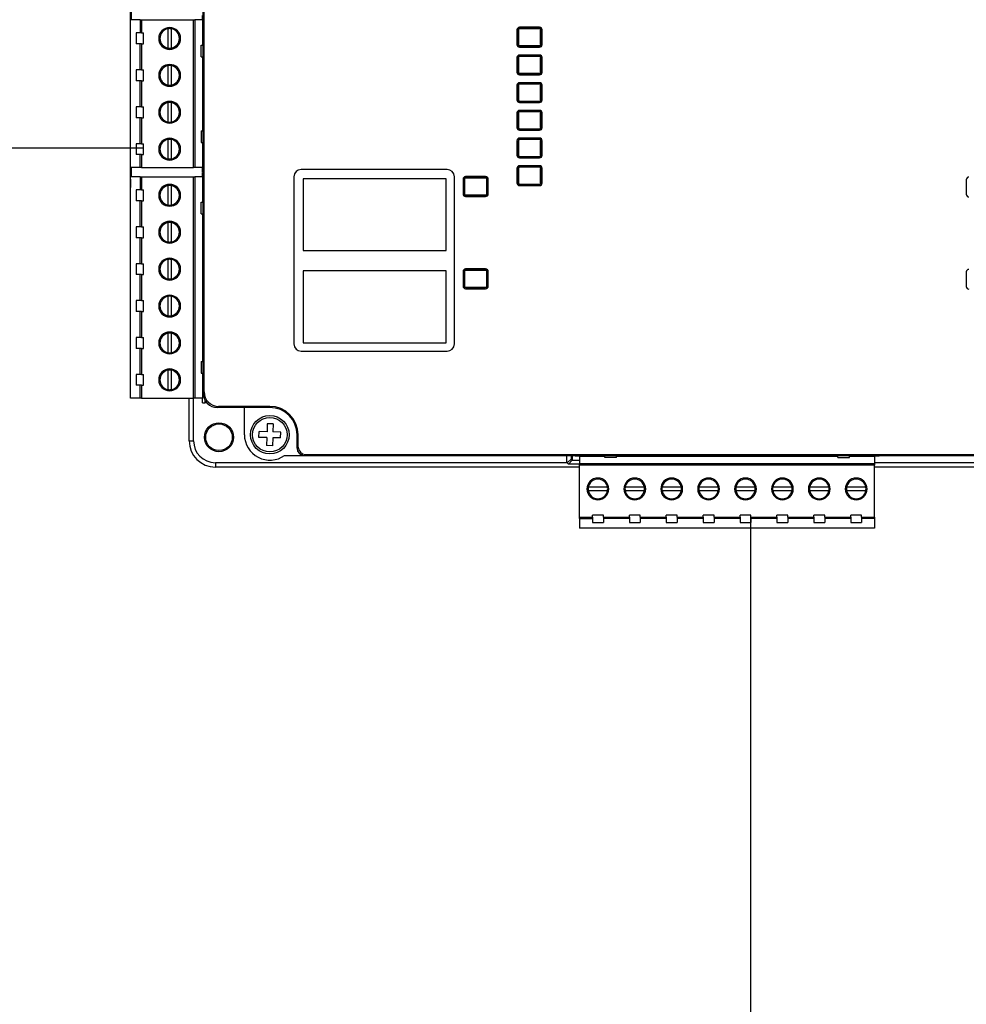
# Model space of a CAD drawing. Header units: millimetres. Extents: x -7023 to 53801, y 9849 to 33561.
# Tile 483 of 537: x 29309 to 29437, y 27561 to 27695. Entities that reach past the tile are written whole.
import ezdxf

# ---------------------------------------------------------------- set-up
doc = ezdxf.new("R2010")
doc.units = ezdxf.units.MM
doc.layers.add('IE_SKD', color=6, linetype='Continuous')

# ---------------------------------------------------------------- blocks, each defined once
blk = doc.blocks.new('Modul kontroli HID X100')
at = {"layer": 'IE_SKD', "linetype": 'Continuous', "lineweight": 25}
for p, q in [((-24132.87, -33306.11), (-24132.87, -33203.3)), ((-24132.71, -33305.96), (-24132.71, -33203.45)), ((-24142.87, -33276.7), (-24142.87, -33232.7)), ((-24142.74, -33253.5), (-24142.74, -33254.77)), ((-24132.96, -33254.77), (-24132.96, -33254.17)), ((-24142.86, -33275.09), (-24142.86, -33254.77)), ((-24141.52, -33254.77), (-24142.86, -33254.77)), ((-24141.52, -33254.77), (-24141.52, -33256.56)), ((-24141.52, -33254.77), (-24141.33, -33254.77)), ((-24141.33, -33254.77), (-24141.33, -33256.56)), ((-24141.33, -33254.77), (-24134.19, -33254.77)), ((-24134.19, -33275.09), (-24134.19, -33254.77)), ((-24134.19, -33254.77), (-24133.99, -33254.77)), ((-24133.99, -33254.77), (-24133.99, -33275.09)), ((-24132.96, -33254.77), (-24133.99, -33254.77)), ((-24132.96, -33254.77), (-24132.96, -33258.25)), ((-24089.3, -33255.78), (-24089.3, -33255.94)), ((-24086.54, -33255.78), (-24089.3, -33255.78)), ((-24089.27, -33255.9), (-24089.3, -33255.94)), ((-24089.3, -33255.94), (-24089.3, -33255.98)), ((-24089.27, -33255.9), (-24089.27, -33255.78)), ((-24086.58, -33255.9), (-24089.27, -33255.9)), ((-24086.58, -33255.78), (-24086.58, -33255.9)), ((-24086.58, -33255.9), (-24086.54, -33255.94)), ((-24086.54, -33255.94), (-24086.54, -33255.78)), ((-24086.54, -33255.98), (-24086.54, -33255.94)), ((-24142.06, -33256.56), (-24142.06, -33258.06)), ((-24141.52, -33256.56), (-24142.06, -33256.56)), ((-24141.33, -33256.56), (-24141.52, -33256.56)), ((-24141.33, -33256.56), (-24141.06, -33256.56)), ((-24141.06, -33258.06), (-24141.06, -33256.56)), ((-24137.69, -33255.98), (-24137.69, -33258.64)), ((-24137.23, -33258.64), (-24137.23, -33255.98)), ((-24132.96, -33256.43), (-24132.87, -33256.43)), ((-24089.66, -33256.14), (-24089.66, -33258.15)), ((-24089.46, -33256.14), (-24089.5, -33256.14)), ((-24089.5, -33256.14), (-24089.5, -33258.15)), ((-24089.46, -33256.14), (-24089.46, -33258.15)), ((-24086.54, -33255.98), (-24089.3, -33255.98)), ((-24086.34, -33256.14), (-24086.39, -33256.14)), ((-24086.39, -33258.15), (-24086.39, -33256.14)), ((-24086.34, -33258.15), (-24086.34, -33256.14)), ((-24086.18, -33258.15), (-24086.18, -33256.14)), ((-24141.52, -33258.06), (-24142.06, -33258.06)), ((-24141.52, -33261.64), (-24141.52, -33258.06)), ((-24141.33, -33258.06), (-24141.52, -33258.06)), ((-24141.33, -33258.06), (-24141.33, -33261.64)), ((-24141.33, -33258.06), (-24141.06, -33258.06)), ((-24133.14, -33259.85), (-24133.14, -33258.25)), ((-24133.14, -33258.25), (-24132.87, -33258.25)), ((-24132.96, -33258.18), (-24132.87, -33258.18)), ((-24089.5, -33258.15), (-24089.46, -33258.15)), ((-24089.3, -33258.3), (-24086.54, -33258.3)), ((-24089.3, -33258.3), (-24089.3, -33258.35)), ((-24089.27, -33258.38), (-24089.3, -33258.35)), ((-24089.3, -33258.35), (-24089.3, -33258.5)), ((-24089.3, -33258.5), (-24086.54, -33258.5)), ((-24089.27, -33258.38), (-24086.58, -33258.38)), ((-24089.27, -33258.5), (-24089.27, -33258.38)), ((-24086.58, -33258.38), (-24086.54, -33258.35)), ((-24086.58, -33258.38), (-24086.58, -33258.5)), ((-24086.54, -33258.35), (-24086.54, -33258.3)), ((-24086.54, -33258.5), (-24086.54, -33258.35)), ((-24086.39, -33258.15), (-24086.34, -33258.15)), ((-24133.14, -33259.85), (-24132.87, -33259.85)), ((-24132.96, -33259.85), (-24132.96, -33270.01)), ((-24089.66, -33259.95), (-24089.66, -33261.96)), ((-24089.5, -33259.95), (-24089.5, -33261.96)), ((-24089.46, -33259.95), (-24089.5, -33259.95)), ((-24089.46, -33259.95), (-24089.46, -33261.96)), ((-24089.3, -33259.59), (-24089.3, -33259.75)), ((-24086.54, -33259.59), (-24089.3, -33259.59)), ((-24089.27, -33259.71), (-24089.3, -33259.75)), ((-24089.3, -33259.75), (-24089.3, -33259.79)), ((-24086.54, -33259.79), (-24089.3, -33259.79)), ((-24089.27, -33259.71), (-24089.27, -33259.59)), ((-24086.58, -33259.71), (-24089.27, -33259.71)), ((-24086.58, -33259.59), (-24086.58, -33259.71)), ((-24086.58, -33259.71), (-24086.54, -33259.75)), ((-24086.54, -33259.75), (-24086.54, -33259.59)), ((-24086.54, -33259.79), (-24086.54, -33259.75)), ((-24086.34, -33259.95), (-24086.39, -33259.95)), ((-24086.39, -33261.96), (-24086.39, -33259.95)), ((-24086.34, -33261.96), (-24086.34, -33259.95)), ((-24086.18, -33261.96), (-24086.18, -33259.95)), ((-24137.69, -33261.06), (-24137.69, -33263.72)), ((-24137.23, -33263.72), (-24137.23, -33261.06)), ((-24142.06, -33261.64), (-24142.06, -33263.14)), ((-24141.52, -33261.64), (-24142.06, -33261.64)), ((-24141.33, -33261.64), (-24141.52, -33261.64)), ((-24141.33, -33261.64), (-24141.06, -33261.64)), ((-24141.06, -33263.14), (-24141.06, -33261.64)), ((-24132.96, -33261.51), (-24132.87, -33261.51)), ((-24089.5, -33261.96), (-24089.46, -33261.96)), ((-24089.3, -33262.11), (-24086.54, -33262.11)), ((-24089.3, -33262.11), (-24089.3, -33262.16)), ((-24089.27, -33262.19), (-24089.3, -33262.16)), ((-24089.3, -33262.16), (-24089.3, -33262.31)), ((-24089.3, -33262.31), (-24086.54, -33262.31)), ((-24089.27, -33262.19), (-24086.58, -33262.19)), ((-24089.27, -33262.31), (-24089.27, -33262.19)), ((-24086.58, -33262.19), (-24086.54, -33262.16)), ((-24086.58, -33262.19), (-24086.58, -33262.31)), ((-24086.54, -33262.16), (-24086.54, -33262.11)), ((-24086.54, -33262.31), (-24086.54, -33262.16)), ((-24086.39, -33261.96), (-24086.34, -33261.96)), ((-24141.52, -33263.14), (-24142.06, -33263.14)), ((-24141.52, -33266.72), (-24141.52, -33263.14)), ((-24141.33, -33263.14), (-24141.52, -33263.14)), ((-24141.33, -33263.14), (-24141.33, -33266.72)), ((-24141.33, -33263.14), (-24141.06, -33263.14)), ((-24132.96, -33263.26), (-24132.87, -33263.26)), ((-24089.66, -33263.76), (-24089.66, -33265.77)), ((-24089.5, -33263.76), (-24089.5, -33265.77)), ((-24089.46, -33263.76), (-24089.5, -33263.76)), ((-24089.46, -33263.76), (-24089.46, -33265.77)), ((-24089.3, -33263.4), (-24089.3, -33263.56)), ((-24086.54, -33263.4), (-24089.3, -33263.4)), ((-24089.27, -33263.52), (-24089.3, -33263.56)), ((-24089.3, -33263.56), (-24089.3, -33263.6)), ((-24086.54, -33263.6), (-24089.3, -33263.6)), ((-24089.27, -33263.52), (-24089.27, -33263.4)), ((-24086.58, -33263.52), (-24089.27, -33263.52)), ((-24086.58, -33263.4), (-24086.58, -33263.52)), ((-24086.58, -33263.52), (-24086.54, -33263.56)), ((-24086.54, -33263.56), (-24086.54, -33263.4)), ((-24086.54, -33263.6), (-24086.54, -33263.56)), ((-24086.34, -33263.76), (-24086.39, -33263.76)), ((-24086.39, -33265.77), (-24086.39, -33263.76)), ((-24086.34, -33265.77), (-24086.34, -33263.76)), ((-24086.18, -33265.77), (-24086.18, -33263.76)), ((-24142.06, -33266.72), (-24142.06, -33268.22)), ((-24141.52, -33266.72), (-24142.06, -33266.72)), ((-24141.33, -33266.72), (-24141.52, -33266.72)), ((-24141.33, -33266.72), (-24141.06, -33266.72)), ((-24141.06, -33268.22), (-24141.06, -33266.72)), ((-24137.69, -33266.14), (-24137.69, -33268.8)), ((-24137.23, -33268.8), (-24137.23, -33266.14)), ((-24132.96, -33266.59), (-24132.87, -33266.59)), ((-24089.5, -33265.77), (-24089.46, -33265.77)), ((-24089.3, -33265.92), (-24086.54, -33265.92)), ((-24089.3, -33265.92), (-24089.3, -33265.97)), ((-24089.27, -33266), (-24089.3, -33265.97)), ((-24089.3, -33265.97), (-24089.3, -33266.12)), ((-24089.3, -33266.12), (-24086.54, -33266.12)), ((-24089.27, -33266), (-24086.58, -33266)), ((-24089.27, -33266.12), (-24089.27, -33266)), ((-24086.58, -33266), (-24086.54, -33265.97)), ((-24086.58, -33266), (-24086.58, -33266.12)), ((-24086.54, -33265.97), (-24086.54, -33265.92)), ((-24086.54, -33266.12), (-24086.54, -33265.97)), ((-24086.39, -33265.77), (-24086.34, -33265.77)), ((-24089.66, -33267.57), (-24089.66, -33269.58)), ((-24089.5, -33267.57), (-24089.5, -33269.58)), ((-24089.46, -33267.57), (-24089.5, -33267.57)), ((-24089.46, -33267.57), (-24089.46, -33269.58)), ((-24089.3, -33267.21), (-24089.3, -33267.37)), ((-24086.54, -33267.21), (-24089.3, -33267.21)), ((-24089.27, -33267.33), (-24089.3, -33267.37)), ((-24089.3, -33267.37), (-24089.3, -33267.41)), ((-24086.54, -33267.41), (-24089.3, -33267.41)), ((-24089.27, -33267.33), (-24089.27, -33267.21)), ((-24086.58, -33267.33), (-24089.27, -33267.33)), ((-24086.58, -33267.21), (-24086.58, -33267.33)), ((-24086.58, -33267.33), (-24086.54, -33267.37)), ((-24086.54, -33267.37), (-24086.54, -33267.21)), ((-24086.54, -33267.41), (-24086.54, -33267.37)), ((-24086.39, -33269.58), (-24086.39, -33267.57)), ((-24086.34, -33267.57), (-24086.39, -33267.57)), ((-24086.34, -33269.58), (-24086.34, -33267.57)), ((-24086.18, -33269.58), (-24086.18, -33267.57)), ((-24141.52, -33268.22), (-24142.06, -33268.22)), ((-24141.52, -33271.8), (-24141.52, -33268.22)), ((-24141.33, -33268.22), (-24141.52, -33268.22)), ((-24141.33, -33268.22), (-24141.33, -33271.8)), ((-24141.33, -33268.22), (-24141.06, -33268.22)), ((-24132.96, -33268.34), (-24132.87, -33268.34)), ((-24133.14, -33270.01), (-24133.14, -33271.61)), ((-24133.14, -33270.01), (-24132.87, -33270.01)), ((-24089.5, -33269.58), (-24089.46, -33269.58)), ((-24089.3, -33269.73), (-24086.54, -33269.73)), ((-24089.3, -33269.73), (-24089.3, -33269.78)), ((-24089.27, -33269.81), (-24089.3, -33269.78)), ((-24089.3, -33269.78), (-24089.3, -33269.93)), ((-24089.3, -33269.93), (-24086.54, -33269.93)), ((-24089.27, -33269.81), (-24086.58, -33269.81)), ((-24089.27, -33269.93), (-24089.27, -33269.81)), ((-24086.58, -33269.81), (-24086.54, -33269.78)), ((-24086.58, -33269.81), (-24086.58, -33269.93)), ((-24086.54, -33269.78), (-24086.54, -33269.73)), ((-24086.54, -33269.93), (-24086.54, -33269.78)), ((-24086.39, -33269.58), (-24086.34, -33269.58)), ((-24142.06, -33271.8), (-24142.06, -33273.3)), ((-24141.52, -33271.8), (-24142.06, -33271.8)), ((-24141.33, -33271.8), (-24141.52, -33271.8)), ((-24141.33, -33271.8), (-24141.06, -33271.8)), ((-24141.06, -33273.3), (-24141.06, -33271.8)), ((-24137.69, -33271.22), (-24137.69, -33273.88)), ((-24137.23, -33273.88), (-24137.23, -33271.22)), ((-24133.14, -33271.61), (-24132.87, -33271.61)), ((-24132.96, -33271.61), (-24132.96, -33275.09)), ((-24132.96, -33271.67), (-24132.87, -33271.67)), ((-24089.66, -33271.38), (-24089.66, -33273.39)), ((-24089.5, -33271.38), (-24089.5, -33273.39)), ((-24089.46, -33271.38), (-24089.5, -33271.38)), ((-24089.46, -33271.38), (-24089.46, -33273.39)), ((-24089.3, -33271.02), (-24089.3, -33271.18)), ((-24086.54, -33271.02), (-24089.3, -33271.02)), ((-24089.27, -33271.14), (-24089.3, -33271.18)), ((-24089.3, -33271.18), (-24089.3, -33271.22)), ((-24086.54, -33271.22), (-24089.3, -33271.22)), ((-24089.27, -33271.14), (-24089.27, -33271.02)), ((-24086.58, -33271.14), (-24089.27, -33271.14)), ((-24086.58, -33271.02), (-24086.58, -33271.14)), ((-24086.58, -33271.14), (-24086.54, -33271.18)), ((-24086.54, -33271.18), (-24086.54, -33271.02)), ((-24086.54, -33271.22), (-24086.54, -33271.18)), ((-24086.34, -33271.38), (-24086.39, -33271.38)), ((-24086.39, -33273.39), (-24086.39, -33271.38)), ((-24086.34, -33273.39), (-24086.34, -33271.38)), ((-24086.18, -33273.39), (-24086.18, -33271.38)), ((-24141.52, -33273.3), (-24142.06, -33273.3)), ((-24141.33, -33273.3), (-24141.52, -33273.3)), ((-24141.52, -33275.09), (-24141.52, -33273.3)), ((-24141.33, -33273.3), (-24141.33, -33275.09)), ((-24141.33, -33273.3), (-24141.06, -33273.3)), ((-24132.96, -33273.42), (-24132.87, -33273.42)), ((-24089.5, -33273.39), (-24089.46, -33273.39)), ((-24089.3, -33273.54), (-24086.54, -33273.54)), ((-24089.3, -33273.54), (-24089.3, -33273.59)), ((-24086.54, -33273.59), (-24086.54, -33273.54)), ((-24086.39, -33273.39), (-24086.34, -33273.39)), ((-24089.27, -33273.62), (-24089.3, -33273.59)), ((-24089.3, -33273.59), (-24089.3, -33273.74)), ((-24089.3, -33273.74), (-24086.54, -33273.74)), ((-24089.3, -33274.83), (-24089.3, -33274.99)), ((-24086.54, -33274.83), (-24089.3, -33274.83)), ((-24089.27, -33273.62), (-24086.58, -33273.62)), ((-24089.27, -33273.74), (-24089.27, -33273.62)), ((-24089.27, -33274.95), (-24089.27, -33274.83)), ((-24086.58, -33273.62), (-24086.54, -33273.59)), ((-24086.58, -33273.62), (-24086.58, -33273.74)), ((-24086.58, -33274.83), (-24086.58, -33274.95)), ((-24086.54, -33273.74), (-24086.54, -33273.59)), ((-24086.54, -33274.99), (-24086.54, -33274.83)), ((-24141.52, -33275.09), (-24142.86, -33275.09)), ((-24142.74, -33275.09), (-24142.74, -33276.36)), ((-24141.33, -33275.09), (-24141.52, -33275.09)), ((-24141.33, -33275.09), (-24134.19, -33275.09)), ((-24133.99, -33275.09), (-24134.19, -33275.09)), ((-24132.96, -33275.09), (-24133.99, -33275.09)), ((-24132.96, -33275.69), (-24132.96, -33275.09)), ((-24132.96, -33275.69), (-24132.87, -33275.69)), ((-24132.96, -33276.36), (-24132.96, -33275.76)), ((-24132.96, -33275.76), (-24132.87, -33275.76)), ((-24099.26, -33275.35), (-24119.36, -33275.35)), ((-24089.66, -33275.19), (-24089.66, -33277.2)), ((-24089.46, -33275.19), (-24089.5, -33275.19)), ((-24089.5, -33275.19), (-24089.5, -33277.2)), ((-24089.46, -33275.19), (-24089.46, -33277.2)), ((-24089.27, -33274.95), (-24089.3, -33274.99)), ((-24089.3, -33274.99), (-24089.3, -33275.03)), ((-24086.54, -33275.03), (-24089.3, -33275.03)), ((-24086.58, -33274.95), (-24089.27, -33274.95)), ((-24086.58, -33274.95), (-24086.54, -33274.99)), ((-24086.54, -33275.03), (-24086.54, -33274.99)), ((-24086.39, -33277.2), (-24086.39, -33275.19)), ((-24086.34, -33275.19), (-24086.39, -33275.19)), ((-24086.34, -33277.2), (-24086.34, -33275.19)), ((-24086.18, -33277.2), (-24086.18, -33275.19)), ((-24142.87, -33276.7), (-24142.87, -33277.7)), ((-24142.86, -33306.84), (-24142.86, -33276.36)), ((-24141.52, -33276.36), (-24142.86, -33276.36)), ((-24141.52, -33276.36), (-24141.52, -33278.15)), ((-24141.52, -33276.36), (-24141.33, -33276.36)), ((-24141.33, -33276.36), (-24141.33, -33278.15)), ((-24141.33, -33276.36), (-24134.19, -33276.36)), ((-24137.69, -33277.57), (-24137.69, -33280.23)), ((-24137.23, -33280.23), (-24137.23, -33277.57)), ((-24134.19, -33306.84), (-24134.19, -33276.36)), ((-24134.19, -33276.36), (-24133.99, -33276.36)), ((-24133.99, -33276.36), (-24133.99, -33306.84)), ((-24132.96, -33276.36), (-24133.99, -33276.36)), ((-24132.96, -33276.36), (-24132.96, -33279.84)), ((-24120.36, -33276.35), (-24120.36, -33299.35)), ((-24119.09, -33276.61), (-24119.09, -33286.51)), ((-24099.39, -33276.61), (-24119.09, -33276.61)), ((-24099.39, -33286.51), (-24099.39, -33276.61)), ((-24098.26, -33299.35), (-24098.26, -33276.35)), ((-24097.07, -33276.69), (-24097.07, -33278.7)), ((-24096.87, -33276.69), (-24096.92, -33276.69)), ((-24096.92, -33276.69), (-24096.92, -33278.7)), ((-24096.87, -33276.69), (-24096.87, -33278.7)), ((-24093.96, -33276.33), (-24096.72, -33276.33)), ((-24096.72, -33276.49), (-24096.72, -33276.53)), ((-24093.96, -33276.49), (-24096.72, -33276.49)), ((-24093.96, -33276.53), (-24096.72, -33276.53)), ((-24093.96, -33276.53), (-24093.96, -33276.49)), ((-24093.76, -33276.69), (-24093.8, -33276.69)), ((-24093.8, -33278.7), (-24093.8, -33276.69)), ((-24093.76, -33278.7), (-24093.76, -33276.69)), ((-24093.6, -33278.7), (-24093.6, -33276.69)), ((-24089.5, -33277.2), (-24089.46, -33277.2)), ((-24089.3, -33277.35), (-24086.54, -33277.35)), ((-24089.3, -33277.35), (-24089.3, -33277.4)), ((-24089.3, -33277.4), (-24086.54, -33277.4)), ((-24089.3, -33277.55), (-24086.54, -33277.55)), ((-24086.54, -33277.4), (-24086.54, -33277.35)), ((-24086.39, -33277.2), (-24086.34, -33277.2)), ((-24027.8, -33276.75), (-24027.8, -33278.76)), ((-24142.87, -33277.7), (-24142.86, -33277.7)), ((-24142.06, -33278.15), (-24142.06, -33279.65)), ((-24141.52, -33278.15), (-24142.06, -33278.15)), ((-24141.33, -33278.15), (-24141.52, -33278.15)), ((-24141.33, -33278.15), (-24141.06, -33278.15)), ((-24141.06, -33279.65), (-24141.06, -33278.15)), ((-24132.96, -33278.02), (-24132.87, -33278.02)), ((-24096.92, -33278.7), (-24096.87, -33278.7)), ((-24096.72, -33278.85), (-24093.96, -33278.85)), ((-24096.72, -33278.85), (-24096.72, -33278.9)), ((-24096.68, -33278.93), (-24096.72, -33278.9)), ((-24096.72, -33278.9), (-24096.72, -33279.05)), ((-24096.68, -33278.93), (-24093.99, -33278.93)), ((-24096.68, -33279.05), (-24096.68, -33278.93)), ((-24093.99, -33278.93), (-24093.96, -33278.9)), ((-24093.99, -33278.93), (-24093.99, -33279.05)), ((-24093.96, -33278.9), (-24093.96, -33278.85)), ((-24093.96, -33279.05), (-24093.96, -33278.9)), ((-24093.8, -33278.7), (-24093.76, -33278.7)), ((-24141.52, -33279.65), (-24142.06, -33279.65)), ((-24141.52, -33283.23), (-24141.52, -33279.65)), ((-24141.33, -33279.65), (-24141.52, -33279.65)), ((-24141.33, -33279.65), (-24141.33, -33283.23)), ((-24141.33, -33279.65), (-24141.06, -33279.65)), ((-24133.14, -33281.44), (-24133.14, -33279.84)), ((-24133.14, -33279.84), (-24132.87, -33279.84)), ((-24132.96, -33279.77), (-24132.87, -33279.77)), ((-24096.72, -33279.05), (-24093.96, -33279.05)), ((-24133.14, -33281.44), (-24132.87, -33281.44)), ((-24132.96, -33281.44), (-24132.96, -33301.76)), ((-24137.69, -33282.65), (-24137.69, -33285.31)), ((-24137.23, -33285.31), (-24137.23, -33282.65)), ((-24142.06, -33283.23), (-24142.06, -33284.73)), ((-24141.52, -33283.23), (-24142.06, -33283.23)), ((-24141.33, -33283.23), (-24141.52, -33283.23)), ((-24141.33, -33283.23), (-24141.06, -33283.23)), ((-24141.06, -33284.73), (-24141.06, -33283.23)), ((-24132.96, -33283.1), (-24132.87, -33283.1)), ((-24141.52, -33284.73), (-24142.06, -33284.73)), ((-24141.52, -33288.31), (-24141.52, -33284.73)), ((-24141.33, -33284.73), (-24141.52, -33284.73)), ((-24141.33, -33284.73), (-24141.33, -33288.31)), ((-24141.33, -33284.73), (-24141.06, -33284.73)), ((-24132.96, -33284.85), (-24132.87, -33284.85)), ((-24119.09, -33286.51), (-24099.39, -33286.51)), ((-24142.06, -33288.31), (-24142.06, -33289.81)), ((-24141.52, -33288.31), (-24142.06, -33288.31)), ((-24141.33, -33288.31), (-24141.52, -33288.31)), ((-24141.33, -33288.31), (-24141.06, -33288.31)), ((-24141.06, -33289.81), (-24141.06, -33288.31)), ((-24137.69, -33287.73), (-24137.69, -33290.39)), ((-24137.23, -33290.39), (-24137.23, -33287.73)), ((-24132.96, -33288.18), (-24132.87, -33288.18)), ((-24141.52, -33289.81), (-24142.06, -33289.81)), ((-24141.52, -33293.39), (-24141.52, -33289.81)), ((-24141.33, -33289.81), (-24141.52, -33289.81)), ((-24141.33, -33289.81), (-24141.33, -33293.39)), ((-24141.33, -33289.81), (-24141.06, -33289.81)), ((-24119.09, -33289.31), (-24119.09, -33299.21)), ((-24099.39, -33289.31), (-24119.09, -33289.31)), ((-24099.39, -33299.21), (-24099.39, -33289.31)), ((-24097.07, -33289.39), (-24097.07, -33291.4)), ((-24096.92, -33289.39), (-24096.92, -33291.4)), ((-24096.87, -33289.39), (-24096.92, -33289.39)), ((-24096.87, -33289.39), (-24096.87, -33291.4)), ((-24096.72, -33289.03), (-24096.72, -33289.19)), ((-24093.96, -33289.03), (-24096.72, -33289.03)), ((-24096.68, -33289.15), (-24096.72, -33289.19)), ((-24096.72, -33289.19), (-24096.72, -33289.23)), ((-24093.96, -33289.23), (-24096.72, -33289.23)), ((-24096.68, -33289.15), (-24096.68, -33289.03)), ((-24093.99, -33289.15), (-24096.68, -33289.15)), ((-24093.99, -33289.03), (-24093.99, -33289.15)), ((-24093.99, -33289.15), (-24093.96, -33289.19)), ((-24093.96, -33289.19), (-24093.96, -33289.03)), ((-24093.96, -33289.23), (-24093.96, -33289.19)), ((-24093.76, -33289.39), (-24093.8, -33289.39)), ((-24093.8, -33291.4), (-24093.8, -33289.39)), ((-24093.76, -33291.4), (-24093.76, -33289.39)), ((-24093.6, -33291.4), (-24093.6, -33289.39)), ((-24027.8, -33289.45), (-24027.8, -33291.46)), ((-24132.96, -33289.93), (-24132.87, -33289.93)), ((-24096.92, -33291.4), (-24096.87, -33291.4)), ((-24096.72, -33291.55), (-24093.96, -33291.55)), ((-24096.72, -33291.55), (-24096.72, -33291.6)), ((-24096.72, -33291.6), (-24093.96, -33291.6)), ((-24096.72, -33291.75), (-24093.96, -33291.75)), ((-24093.96, -33291.6), (-24093.96, -33291.55)), ((-24093.8, -33291.4), (-24093.76, -33291.4)), ((-24142.06, -33293.39), (-24142.06, -33294.89)), ((-24141.52, -33293.39), (-24142.06, -33293.39)), ((-24141.33, -33293.39), (-24141.52, -33293.39)), ((-24141.33, -33293.39), (-24141.06, -33293.39)), ((-24141.06, -33294.89), (-24141.06, -33293.39)), ((-24137.69, -33292.81), (-24137.69, -33295.47)), ((-24137.23, -33295.47), (-24137.23, -33292.81)), ((-24132.96, -33293.26), (-24132.87, -33293.26)), ((-24141.52, -33294.89), (-24142.06, -33294.89)), ((-24141.52, -33298.47), (-24141.52, -33294.89)), ((-24141.33, -33294.89), (-24141.52, -33294.89)), ((-24141.33, -33294.89), (-24141.33, -33298.47)), ((-24141.33, -33294.89), (-24141.06, -33294.89)), ((-24132.96, -33295.01), (-24132.87, -33295.01)), ((-24137.69, -33297.89), (-24137.69, -33300.55)), ((-24137.23, -33300.55), (-24137.23, -33297.89)), ((-24142.06, -33298.47), (-24142.06, -33299.97)), ((-24141.52, -33298.47), (-24142.06, -33298.47)), ((-24141.33, -33298.47), (-24141.52, -33298.47)), ((-24141.33, -33298.47), (-24141.06, -33298.47)), ((-24141.06, -33299.97), (-24141.06, -33298.47)), ((-24132.96, -33298.34), (-24132.87, -33298.34)), ((-24119.09, -33299.21), (-24099.39, -33299.21)), ((-24141.52, -33299.97), (-24142.06, -33299.97)), ((-24141.52, -33303.55), (-24141.52, -33299.97)), ((-24141.33, -33299.97), (-24141.52, -33299.97)), ((-24141.33, -33299.97), (-24141.33, -33303.55)), ((-24141.33, -33299.97), (-24141.06, -33299.97)), ((-24132.96, -33300.09), (-24132.87, -33300.09)), ((-24119.36, -33300.35), (-24099.26, -33300.35)), ((-24133.14, -33301.76), (-24133.14, -33303.36)), ((-24133.14, -33301.76), (-24132.87, -33301.76)), ((-24137.69, -33302.97), (-24137.69, -33305.63)), ((-24137.23, -33305.63), (-24137.23, -33302.97)), ((-24133.14, -33303.36), (-24132.87, -33303.36)), ((-24132.96, -33303.36), (-24132.96, -33306.84)), ((-24142.06, -33303.55), (-24142.06, -33305.05)), ((-24141.52, -33303.55), (-24142.06, -33303.55)), ((-24141.33, -33303.55), (-24141.52, -33303.55)), ((-24141.33, -33303.55), (-24141.06, -33303.55)), ((-24141.06, -33305.05), (-24141.06, -33303.55)), ((-24132.96, -33303.42), (-24132.87, -33303.42)), ((-24141.52, -33305.05), (-24142.06, -33305.05)), ((-24141.52, -33306.84), (-24141.52, -33305.05)), ((-24141.33, -33305.05), (-24141.52, -33305.05)), ((-24141.33, -33305.05), (-24141.33, -33306.84)), ((-24141.33, -33305.05), (-24141.06, -33305.05)), ((-24132.96, -33305.17), (-24132.87, -33305.17)), ((-24132.87, -33306.11), (-24132.71, -33305.96)), ((-24141.52, -33306.84), (-24142.86, -33306.84)), ((-24141.33, -33306.84), (-24141.52, -33306.84)), ((-24141.33, -33306.84), (-24134.19, -33306.84)), ((-24134.78, -33312.7), (-24134.78, -33306.84)), ((-24133.99, -33306.84), (-24134.19, -33306.84)), ((-24134.17, -33312.7), (-24134.17, -33306.84)), ((-24132.96, -33306.84), (-24133.99, -33306.84)), ((-24132.96, -33307.44), (-24132.96, -33306.84)), ((-24132.96, -33307.44), (-24132.61, -33307.44)), ((-24132.61, -33307.08), (-24132.61, -33307.44)), ((-24132.36, -33307.44), (-24132.61, -33307.44)), ((-24130.72, -33307.95), (-24130.87, -33308.1)), ((-24127.17, -33308.1), (-24130.87, -33308.1)), ((-24123.67, -33307.95), (-24130.72, -33307.95)), ((-24123.67, -33308.1), (-24127.17, -33308.1)), ((-24127.17, -33311.85), (-24127.17, -33308.1)), ((-24123.67, -33308.1), (-24123.67, -33307.95)), ((-24125.18, -33312.21), (-24125.15, -33311.41)), ((-24124.06, -33311.44), (-24125.15, -33311.41)), ((-24124.02, -33310.34), (-24124.06, -33311.44)), ((-24123.22, -33310.37), (-24124.02, -33310.34)), ((-24123.22, -33310.37), (-24123.26, -33311.47)), ((-24122.16, -33311.5), (-24123.26, -33311.47)), ((-24122.18, -33312.3), (-24122.16, -33311.5)), ((-24134.78, -33312.7), (-24134.17, -33312.7)), ((-24124.08, -33312.24), (-24125.18, -33312.21)), ((-24124.08, -33312.24), (-24124.11, -33313.34)), ((-24123.28, -33312.27), (-24123.31, -33313.37)), ((-24122.18, -33312.3), (-24123.28, -33312.27)), ((-24119.92, -33311.85), (-24119.76, -33311.85)), ((-24119.92, -33313.71), (-24119.92, -33311.85)), ((-24119.76, -33313.55), (-24119.76, -33311.85)), ((-24123.31, -33313.37), (-24124.11, -33313.34)), ((-24119.92, -33313.71), (-24119.76, -33313.55)), ((-24121.64, -33314.7), (-24118.92, -33314.7)), ((-24118.77, -33314.55), (-24118.92, -33314.7)), ((-24118.92, -33314.7), (-24105.97, -33314.7)), ((-24118.77, -33314.55), (-24002.57, -33314.55)), ((-24105.97, -33314.7), (-24015.37, -33314.7)), ((-24082.78, -33315.7), (-24082.78, -33314.7)), ((-24082.21, -33315.23), (-24082.75, -33315.71)), ((-24082.07, -33315.37), (-24082.54, -33315.91)), ((-24082.21, -33314.7), (-24082.21, -33315.23)), ((-24082.21, -33315.23), (-24082.07, -33315.37)), ((-24082.07, -33314.7), (-24082.07, -33315.37)), ((-24082.07, -33315.37), (-24082.07, -33315.37)), ((-24082.07, -33315.37), (-24081.05, -33315.37)), ((-24081.65, -33314.81), (-24081.65, -33314.7)), ((-24081.05, -33314.81), (-24081.65, -33314.81)), ((-24081.05, -33314.81), (-24077.57, -33314.81)), ((-24081.05, -33314.81), (-24081.05, -33315.83)), ((-24079.39, -33314.81), (-24079.39, -33314.7)), ((-24077.64, -33314.81), (-24077.64, -33314.7)), ((-24077.57, -33314.98), (-24077.57, -33314.7)), ((-24075.97, -33314.98), (-24077.57, -33314.98)), ((-24075.97, -33314.98), (-24075.97, -33314.7)), ((-24075.97, -33314.81), (-24045.49, -33314.81)), ((-24074.31, -33314.81), (-24074.31, -33314.7)), ((-24072.56, -33314.81), (-24072.56, -33314.7)), ((-24069.23, -33314.81), (-24069.23, -33314.7)), ((-24067.48, -33314.81), (-24067.48, -33314.7)), ((-24064.15, -33314.81), (-24064.15, -33314.7)), ((-24062.4, -33314.81), (-24062.4, -33314.7)), ((-24059.07, -33314.81), (-24059.07, -33314.7)), ((-24057.32, -33314.81), (-24057.32, -33314.7)), ((-24053.99, -33314.81), (-24053.99, -33314.7)), ((-24052.24, -33314.81), (-24052.24, -33314.7)), ((-24048.91, -33314.81), (-24048.91, -33314.7)), ((-24047.16, -33314.81), (-24047.16, -33314.7)), ((-24045.49, -33314.98), (-24045.49, -33314.7)), ((-24045.49, -33314.98), (-24043.89, -33314.98)), ((-24043.89, -33314.98), (-24043.89, -33314.7)), ((-24043.89, -33314.81), (-24040.41, -33314.81)), ((-24043.83, -33314.81), (-24043.83, -33314.7)), ((-24042.08, -33314.81), (-24042.08, -33314.7)), ((-24040.41, -33314.81), (-24040.41, -33315.83)), ((-24039.81, -33314.81), (-24040.41, -33314.81)), ((-24039.81, -33314.81), (-24039.81, -33314.7)), ((-24082.78, -33315.7), (-24131.17, -33315.7)), ((-24131.17, -33315.7), (-24131.17, -33316.32)), ((-24081.05, -33316.32), (-24131.17, -33316.32)), ((-24082.75, -33315.71), (-24082.78, -33315.7)), ((-24082.54, -33315.91), (-24082.75, -33315.71)), ((-24081.05, -33315.91), (-24082.54, -33315.91)), ((-24081.05, -33315.83), (-24040.41, -33315.83)), ((-24081.05, -33316.03), (-24081.05, -33315.83)), ((-24040.41, -33316.03), (-24081.05, -33316.03)), ((-24081.05, -33323.18), (-24081.05, -33316.03)), ((-23990.17, -33315.7), (-24040.41, -33315.7)), ((-24040.41, -33315.83), (-24040.41, -33316.03)), ((-24040.41, -33323.18), (-24040.41, -33316.03)), ((-23990.17, -33316.32), (-24040.41, -33316.32)), ((-24077.18, -33319.08), (-24079.84, -33319.08)), ((-24079.84, -33319.54), (-24077.18, -33319.54)), ((-24072.1, -33319.08), (-24074.76, -33319.08)), ((-24074.76, -33319.54), (-24072.1, -33319.54)), ((-24067.02, -33319.08), (-24069.68, -33319.08)), ((-24069.68, -33319.54), (-24067.02, -33319.54)), ((-24061.94, -33319.08), (-24064.6, -33319.08)), ((-24064.6, -33319.54), (-24061.94, -33319.54)), ((-24056.86, -33319.08), (-24059.52, -33319.08)), ((-24059.52, -33319.54), (-24056.86, -33319.54)), ((-24051.78, -33319.08), (-24054.44, -33319.08)), ((-24054.44, -33319.54), (-24051.78, -33319.54)), ((-24046.7, -33319.08), (-24049.36, -33319.08)), ((-24049.36, -33319.54), (-24046.7, -33319.54)), ((-24041.62, -33319.08), (-24044.28, -33319.08)), ((-24044.28, -33319.54), (-24041.62, -33319.54)), ((-24081.05, -33323.18), (-24079.26, -33323.18)), ((-24081.05, -33323.36), (-24081.05, -33323.18)), ((-24081.05, -33323.36), (-24079.26, -33323.36)), ((-24081.05, -33323.36), (-24081.05, -33324.71)), ((-24077.76, -33322.91), (-24079.26, -33322.91)), ((-24079.26, -33323.18), (-24079.26, -33322.91)), ((-24079.26, -33323.18), (-24079.26, -33323.36)), ((-24079.26, -33323.36), (-24079.26, -33323.91)), ((-24077.76, -33323.18), (-24077.76, -33322.91)), ((-24077.76, -33323.18), (-24074.18, -33323.18)), ((-24077.76, -33323.18), (-24077.76, -33323.36)), ((-24074.18, -33323.36), (-24077.76, -33323.36)), ((-24077.76, -33323.36), (-24077.76, -33323.91)), ((-24072.68, -33322.91), (-24074.18, -33322.91)), ((-24074.18, -33323.18), (-24074.18, -33322.91)), ((-24074.18, -33323.18), (-24074.18, -33323.36)), ((-24074.18, -33323.36), (-24074.18, -33323.91)), ((-24072.68, -33323.18), (-24072.68, -33322.91)), ((-24072.68, -33323.18), (-24069.1, -33323.18)), ((-24072.68, -33323.18), (-24072.68, -33323.36)), ((-24069.1, -33323.36), (-24072.68, -33323.36)), ((-24072.68, -33323.36), (-24072.68, -33323.91)), ((-24067.6, -33322.91), (-24069.1, -33322.91)), ((-24069.1, -33323.18), (-24069.1, -33322.91)), ((-24069.1, -33323.18), (-24069.1, -33323.36)), ((-24069.1, -33323.36), (-24069.1, -33323.91)), ((-24067.6, -33323.18), (-24067.6, -33322.91)), ((-24067.6, -33323.18), (-24064.02, -33323.18)), ((-24067.6, -33323.18), (-24067.6, -33323.36)), ((-24064.02, -33323.36), (-24067.6, -33323.36)), ((-24067.6, -33323.36), (-24067.6, -33323.91)), ((-24062.52, -33322.91), (-24064.02, -33322.91)), ((-24064.02, -33323.18), (-24064.02, -33322.91)), ((-24064.02, -33323.18), (-24064.02, -33323.36)), ((-24064.02, -33323.36), (-24064.02, -33323.91)), ((-24062.52, -33323.18), (-24062.52, -33322.91)), ((-24062.52, -33323.18), (-24058.94, -33323.18)), ((-24062.52, -33323.18), (-24062.52, -33323.36)), ((-24058.94, -33323.36), (-24062.52, -33323.36)), ((-24062.52, -33323.36), (-24062.52, -33323.91)), ((-24057.44, -33322.91), (-24058.94, -33322.91)), ((-24058.94, -33323.18), (-24058.94, -33322.91)), ((-24058.94, -33323.18), (-24058.94, -33323.36)), ((-24058.94, -33323.36), (-24058.94, -33323.91)), ((-24057.44, -33323.18), (-24057.44, -33322.91)), ((-24057.44, -33323.18), (-24053.86, -33323.18)), ((-24057.44, -33323.18), (-24057.44, -33323.36)), ((-24053.86, -33323.36), (-24057.44, -33323.36)), ((-24057.44, -33323.36), (-24057.44, -33323.91)), ((-24052.36, -33322.91), (-24053.86, -33322.91)), ((-24053.86, -33323.18), (-24053.86, -33322.91)), ((-24053.86, -33323.18), (-24053.86, -33323.36)), ((-24053.86, -33323.36), (-24053.86, -33323.91)), ((-24052.36, -33323.18), (-24052.36, -33322.91)), ((-24052.36, -33323.18), (-24048.78, -33323.18)), ((-24052.36, -33323.18), (-24052.36, -33323.36)), ((-24048.78, -33323.36), (-24052.36, -33323.36)), ((-24052.36, -33323.36), (-24052.36, -33323.91)), ((-24047.28, -33322.91), (-24048.78, -33322.91)), ((-24048.78, -33323.18), (-24048.78, -33322.91)), ((-24048.78, -33323.18), (-24048.78, -33323.36)), ((-24048.78, -33323.36), (-24048.78, -33323.91)), ((-24047.28, -33323.18), (-24047.28, -33322.91)), ((-24047.28, -33323.18), (-24043.7, -33323.18)), ((-24047.28, -33323.18), (-24047.28, -33323.36)), ((-24043.7, -33323.36), (-24047.28, -33323.36)), ((-24047.28, -33323.36), (-24047.28, -33323.91)), ((-24043.7, -33323.18), (-24043.7, -33322.91)), ((-24042.2, -33322.91), (-24043.7, -33322.91)), ((-24043.7, -33323.18), (-24043.7, -33323.36)), ((-24043.7, -33323.36), (-24043.7, -33323.91)), ((-24042.2, -33323.18), (-24042.2, -33322.91)), ((-24042.2, -33323.18), (-24040.41, -33323.18)), ((-24042.2, -33323.18), (-24042.2, -33323.36)), ((-24040.41, -33323.36), (-24042.2, -33323.36)), ((-24042.2, -33323.36), (-24042.2, -33323.91)), ((-24040.41, -33323.18), (-24040.41, -33323.36)), ((-24040.41, -33323.36), (-24040.41, -33324.71)), ((-24040.41, -33324.71), (-24081.05, -33324.71)), ((-24079.26, -33323.91), (-24077.76, -33323.91)), ((-24074.18, -33323.91), (-24072.68, -33323.91)), ((-24069.1, -33323.91), (-24067.6, -33323.91)), ((-24064.02, -33323.91), (-24062.52, -33323.91)), ((-24058.94, -33323.91), (-24057.44, -33323.91)), ((-24053.86, -33323.91), (-24052.36, -33323.91)), ((-24048.78, -33323.91), (-24047.28, -33323.91)), ((-24043.7, -33323.91), (-24042.2, -33323.91))]:
    blk.add_line(p, q, dxfattribs=at)
for centre, radius in [((-24123.67, -33311.85), 2.65), ((-24123.67, -33311.85), 2.37), ((-24130.67, -33312.2), 2), ((-24130.67, -33312.2), 1.83)]:
    blk.add_circle(centre, radius, dxfattribs=at)
for centre, radius, start, end in [((-24137.46, -33257.31), 1.5, 90, 270), ((-24137.46, -33257.31), 1.35, 90, 99.7945), ((-24137.46, -33257.31), 1.5, 270, 90), ((-24137.46, -33257.31), 1.35, 80.2055, 90), ((-24089.3, -33256.14), 0.356, 90, 180), ((-24089.3, -33256.14), 0.2, 90, 180), ((-24086.54, -33256.14), 0.356, 0, 90), ((-24086.54, -33256.14), 0.2, 0, 90), ((-24137.46, -33257.31), 1.35, 99.7945, 260.2055), ((-24137.46, -33257.31), 1.35, 279.7945, 80.2055), ((-24089.3, -33256.14), 0.156, 90, 180), ((-24086.54, -33256.14), 0.156, 0, 90), ((-24137.46, -33257.31), 1.35, 260.2055, 270), ((-24137.46, -33257.31), 1.35, 270, 279.7945), ((-24089.3, -33258.15), 0.356, 180, 270), ((-24089.3, -33258.15), 0.2, 180, 270), ((-24089.3, -33258.15), 0.156, 180, 270), ((-24086.54, -33258.15), 0.156, 270, 0), ((-24086.54, -33258.15), 0.2, 270, 0), ((-24086.54, -33258.15), 0.356, 270, 0), ((-24089.3, -33259.95), 0.356, 90, 180), ((-24089.3, -33259.95), 0.2, 90, 180), ((-24089.3, -33259.95), 0.156, 90, 180), ((-24086.54, -33259.95), 0.356, 0, 90), ((-24086.54, -33259.95), 0.2, 0, 90), ((-24086.54, -33259.95), 0.156, 0, 90), ((-24137.46, -33262.39), 1.5, 90, 270), ((-24137.46, -33262.39), 1.35, 99.7945, 260.2055), ((-24137.46, -33262.39), 1.35, 90, 99.7945), ((-24137.46, -33262.39), 1.5, 270, 90), ((-24137.46, -33262.39), 1.35, 80.2055, 90), ((-24137.46, -33262.39), 1.35, 279.7945, 80.2055), ((-24089.3, -33261.96), 0.356, 180, 270), ((-24089.3, -33261.96), 0.2, 180, 270), ((-24089.3, -33261.96), 0.156, 180, 270), ((-24086.54, -33261.96), 0.156, 270, 0), ((-24086.54, -33261.96), 0.2, 270, 0), ((-24086.54, -33261.96), 0.356, 270, 0), ((-24137.46, -33262.39), 1.35, 260.2055, 270), ((-24137.46, -33262.39), 1.35, 270, 279.7945), ((-24089.3, -33263.76), 0.356, 90, 180), ((-24089.3, -33263.76), 0.2, 90, 180), ((-24089.3, -33263.76), 0.156, 90, 180), ((-24086.54, -33263.76), 0.356, 0, 90), ((-24086.54, -33263.76), 0.2, 0, 90), ((-24086.54, -33263.76), 0.156, 0, 90), ((-24137.46, -33267.47), 1.5, 90, 270), ((-24137.46, -33267.47), 1.35, 99.7945, 260.2055), ((-24137.46, -33267.47), 1.35, 90, 99.7945), ((-24137.46, -33267.47), 1.5, 270, 90), ((-24137.46, -33267.47), 1.35, 80.2055, 90), ((-24137.46, -33267.47), 1.35, 279.7945, 80.2055), ((-24089.3, -33265.77), 0.356, 180, 270), ((-24089.3, -33265.77), 0.2, 180, 270), ((-24089.3, -33265.77), 0.156, 180, 270), ((-24086.54, -33265.77), 0.156, 270, 0), ((-24086.54, -33265.77), 0.2, 270, 0), ((-24086.54, -33265.77), 0.356, 270, 0), ((-24089.3, -33267.57), 0.356, 90, 180), ((-24089.3, -33267.57), 0.2, 90, 180), ((-24089.3, -33267.57), 0.156, 90, 180), ((-24086.54, -33267.57), 0.356, 0, 90), ((-24086.54, -33267.57), 0.2, 0, 90), ((-24086.54, -33267.57), 0.156, 0, 90), ((-24137.46, -33267.47), 1.35, 260.2055, 270), ((-24137.46, -33267.47), 1.35, 270, 279.7945), ((-24089.3, -33269.58), 0.356, 180, 270), ((-24089.3, -33269.58), 0.2, 180, 270), ((-24089.3, -33269.58), 0.156, 180, 270), ((-24086.54, -33269.58), 0.156, 270, 0), ((-24086.54, -33269.58), 0.2, 270, 0), ((-24086.54, -33269.58), 0.356, 270, 0), ((-24137.46, -33272.55), 1.5, 90, 270), ((-24137.46, -33272.55), 1.35, 99.7945, 260.2055), ((-24137.46, -33272.55), 1.35, 90, 99.7945), ((-24137.46, -33272.55), 1.5, 270, 90), ((-24137.46, -33272.55), 1.35, 80.2055, 90), ((-24137.46, -33272.55), 1.35, 279.7945, 80.2055), ((-24089.3, -33271.38), 0.356, 90, 180), ((-24089.3, -33271.38), 0.2, 90, 180), ((-24089.3, -33271.38), 0.156, 90, 180), ((-24086.54, -33271.38), 0.356, 0, 90), ((-24086.54, -33271.38), 0.2, 0, 90), ((-24086.54, -33271.38), 0.156, 0, 90), ((-24089.3, -33273.39), 0.356, 180, 270), ((-24089.3, -33273.39), 0.2, 180, 270), ((-24089.3, -33273.39), 0.156, 180, 270), ((-24086.54, -33273.39), 0.156, 270, 0), ((-24086.54, -33273.39), 0.2, 270, 0), ((-24086.54, -33273.39), 0.356, 270, 0), ((-24137.46, -33272.55), 1.35, 260.2055, 270), ((-24137.46, -33272.55), 1.35, 270, 279.7945), ((-24089.3, -33275.19), 0.356, 90, 180), ((-24086.54, -33275.19), 0.356, 0, 90), ((-24119.36, -33276.35), 1, 90, 180), ((-24099.26, -33276.35), 1, 0, 90), ((-24089.3, -33275.19), 0.2, 90, 180), ((-24089.3, -33275.19), 0.156, 90, 180), ((-24086.54, -33275.19), 0.2, 0, 90), ((-24086.54, -33275.19), 0.156, 0, 90), ((-24137.46, -33278.9), 1.5, 90, 270), ((-24137.46, -33278.9), 1.35, 99.7945, 260.2055), ((-24137.46, -33278.9), 1.35, 90, 99.7945), ((-24137.46, -33278.9), 1.5, 270, 90), ((-24137.46, -33278.9), 1.35, 80.2055, 90), ((-24137.46, -33278.9), 1.35, 279.7945, 80.2055), ((-24096.72, -33276.69), 0.356, 90, 180), ((-24096.72, -33276.69), 0.2, 90, 180), ((-24096.72, -33276.69), 0.156, 90, 180), ((-24093.96, -33276.69), 0.356, 0, 90), ((-24093.96, -33276.69), 0.2, 0, 90), ((-24093.96, -33276.69), 0.156, 0, 90), ((-24089.3, -33277.2), 0.356, 180, 270), ((-24089.3, -33277.2), 0.2, 180, 270), ((-24089.3, -33277.2), 0.156, 180, 270), ((-24086.54, -33277.2), 0.156, 270, 0), ((-24086.54, -33277.2), 0.2, 270, 0), ((-24086.54, -33277.2), 0.356, 270, 0), ((-24027.44, -33276.75), 0.356, 90, 180), ((-24096.72, -33278.7), 0.356, 180, 270), ((-24096.72, -33278.7), 0.2, 180, 270), ((-24096.72, -33278.7), 0.156, 180, 270), ((-24093.96, -33278.7), 0.156, 270, 0), ((-24093.96, -33278.7), 0.2, 270, 0), ((-24093.96, -33278.7), 0.356, 270, 0), ((-24027.44, -33278.76), 0.356, 180, 270), ((-24137.46, -33278.9), 1.35, 260.2055, 270), ((-24137.46, -33278.9), 1.35, 270, 279.7945), ((-24137.46, -33283.98), 1.5, 90, 270), ((-24137.46, -33283.98), 1.35, 99.7945, 260.2055), ((-24137.46, -33283.98), 1.35, 90, 99.7945), ((-24137.46, -33283.98), 1.5, 270, 90), ((-24137.46, -33283.98), 1.35, 80.2055, 90), ((-24137.46, -33283.98), 1.35, 279.7945, 80.2055), ((-24137.46, -33283.98), 1.35, 260.2055, 270), ((-24137.46, -33283.98), 1.35, 270, 279.7945), ((-24137.46, -33289.06), 1.5, 90, 270), ((-24137.46, -33289.06), 1.35, 99.7945, 260.2055), ((-24137.46, -33289.06), 1.35, 90, 99.7945), ((-24137.46, -33289.06), 1.5, 270, 90), ((-24137.46, -33289.06), 1.35, 80.2055, 90), ((-24137.46, -33289.06), 1.35, 279.7945, 80.2055), ((-24096.72, -33289.39), 0.356, 90, 180), ((-24096.72, -33289.39), 0.2, 90, 180), ((-24096.72, -33289.39), 0.156, 90, 180), ((-24093.96, -33289.39), 0.356, 0, 90), ((-24093.96, -33289.39), 0.2, 0, 90), ((-24093.96, -33289.39), 0.156, 0, 90), ((-24027.44, -33289.45), 0.356, 90, 180), ((-24137.46, -33289.06), 1.35, 260.2055, 270), ((-24137.46, -33289.06), 1.35, 270, 279.7945), ((-24096.72, -33291.4), 0.356, 180, 270), ((-24096.72, -33291.4), 0.2, 180, 270), ((-24096.72, -33291.4), 0.156, 180, 270), ((-24093.96, -33291.4), 0.156, 270, 0), ((-24093.96, -33291.4), 0.2, 270, 0), ((-24093.96, -33291.4), 0.356, 270, 0), ((-24027.44, -33291.46), 0.356, 180, 270), ((-24137.46, -33294.14), 1.5, 90, 270), ((-24137.46, -33294.14), 1.35, 99.7945, 260.2055), ((-24137.46, -33294.14), 1.35, 90, 99.7945), ((-24137.46, -33294.14), 1.5, 270, 90), ((-24137.46, -33294.14), 1.35, 80.2055, 90), ((-24137.46, -33294.14), 1.35, 279.7945, 80.2055), ((-24137.46, -33294.14), 1.35, 260.2055, 270), ((-24137.46, -33294.14), 1.35, 270, 279.7945), ((-24137.46, -33299.22), 1.5, 90, 270), ((-24137.46, -33299.22), 1.35, 99.7945, 260.2055), ((-24137.46, -33299.22), 1.35, 90, 99.7945), ((-24137.46, -33299.22), 1.5, 270, 90), ((-24137.46, -33299.22), 1.35, 80.2055, 90), ((-24137.46, -33299.22), 1.35, 279.7945, 80.2055), ((-24137.46, -33299.22), 1.35, 260.2055, 270), ((-24137.46, -33299.22), 1.35, 270, 279.7945), ((-24119.36, -33299.35), 1, 180, 270), ((-24099.26, -33299.35), 1, 270, 0), ((-24137.46, -33304.3), 1.5, 90, 270), ((-24137.46, -33304.3), 1.35, 99.7945, 260.2055), ((-24137.46, -33304.3), 1.35, 90, 99.7945), ((-24137.46, -33304.3), 1.5, 270, 90), ((-24137.46, -33304.3), 1.35, 80.2055, 90), ((-24137.46, -33304.3), 1.35, 279.7945, 80.2055), ((-24137.46, -33304.3), 1.35, 260.2055, 270), ((-24137.46, -33304.3), 1.35, 270, 279.7945), ((-24123.67, -33311.85), 3.9, 0, 90), ((-24123.67, -33311.85), 3.75, 0, 90), ((-24131.17, -33312.7), 3.61, 180, 270), ((-24131.17, -33312.7), 3, 180, 270), ((-24123.67, -33311.85), 3.5, 180, 305.4832), ((-24078.51, -33319.31), 1.5, 0, 180), ((-24078.51, -33319.31), 1.35, 9.7945, 170.2055), ((-24073.43, -33319.31), 1.5, 0, 180), ((-24073.43, -33319.31), 1.35, 9.7945, 170.2055), ((-24068.35, -33319.31), 1.5, 0, 180), ((-24068.35, -33319.31), 1.35, 9.7945, 170.2055), ((-24063.27, -33319.31), 1.5, 0, 180), ((-24063.27, -33319.31), 1.35, 9.7945, 170.2055), ((-24058.19, -33319.31), 1.5, 0, 180), ((-24058.19, -33319.31), 1.35, 9.7945, 170.2055), ((-24053.11, -33319.31), 1.5, 0, 180), ((-24053.11, -33319.31), 1.35, 9.7945, 170.2055), ((-24048.03, -33319.31), 1.5, 0, 180), ((-24048.03, -33319.31), 1.35, 9.7945, 170.2055), ((-24042.95, -33319.31), 1.5, 0, 180), ((-24042.95, -33319.31), 1.35, 9.7945, 170.2055), ((-24078.51, -33319.31), 1.5, 180, 0), ((-24078.51, -33319.31), 1.35, 170.2055, 180), ((-24078.51, -33319.31), 1.35, 180, 189.7945), ((-24078.51, -33319.31), 1.35, 189.7945, 350.2055), ((-24078.51, -33319.31), 1.35, 0, 9.7945), ((-24078.51, -33319.31), 1.35, 350.2055, 0), ((-24073.43, -33319.31), 1.5, 180, 0), ((-24073.43, -33319.31), 1.35, 170.2055, 180), ((-24073.43, -33319.31), 1.35, 180, 189.7945), ((-24073.43, -33319.31), 1.35, 189.7945, 350.2055), ((-24073.43, -33319.31), 1.35, 0, 9.7945), ((-24073.43, -33319.31), 1.35, 350.2055, 0), ((-24068.35, -33319.31), 1.5, 180, 0), ((-24068.35, -33319.31), 1.35, 170.2055, 180), ((-24068.35, -33319.31), 1.35, 180, 189.7945), ((-24068.35, -33319.31), 1.35, 189.7945, 350.2055), ((-24068.35, -33319.31), 1.35, 0, 9.7945), ((-24068.35, -33319.31), 1.35, 350.2055, 0), ((-24063.27, -33319.31), 1.5, 180, 0), ((-24063.27, -33319.31), 1.35, 170.2055, 180), ((-24063.27, -33319.31), 1.35, 180, 189.7945), ((-24063.27, -33319.31), 1.35, 189.7945, 350.2055), ((-24063.27, -33319.31), 1.35, 0, 9.7945), ((-24063.27, -33319.31), 1.35, 350.2055, 0), ((-24058.19, -33319.31), 1.5, 180, 0), ((-24058.19, -33319.31), 1.35, 170.2055, 180), ((-24058.19, -33319.31), 1.35, 180, 189.7945), ((-24058.19, -33319.31), 1.35, 189.7945, 350.2055), ((-24058.19, -33319.31), 1.35, 0, 9.7945), ((-24058.19, -33319.31), 1.35, 350.2055, 0), ((-24053.11, -33319.31), 1.5, 180, 0), ((-24053.11, -33319.31), 1.35, 170.2055, 180), ((-24053.11, -33319.31), 1.35, 180, 189.7945), ((-24053.11, -33319.31), 1.35, 189.7945, 350.2055), ((-24053.11, -33319.31), 1.35, 0, 9.7945), ((-24053.11, -33319.31), 1.35, 350.2055, 0), ((-24048.03, -33319.31), 1.5, 180, 0), ((-24048.03, -33319.31), 1.35, 170.2055, 180), ((-24048.03, -33319.31), 1.35, 180, 189.7945), ((-24048.03, -33319.31), 1.35, 189.7945, 350.2055), ((-24048.03, -33319.31), 1.35, 0, 9.7945), ((-24048.03, -33319.31), 1.35, 350.2055, 0), ((-24042.95, -33319.31), 1.5, 180, 0), ((-24042.95, -33319.31), 1.35, 170.2055, 180), ((-24042.95, -33319.31), 1.35, 180, 189.7945), ((-24042.95, -33319.31), 1.35, 189.7945, 350.2055), ((-24042.95, -33319.31), 1.35, 0, 9.7945), ((-24042.95, -33319.31), 1.35, 350.2055, 0)]:
    blk.add_arc(centre, radius, start, end, dxfattribs=at)
for centre, major_axis, ratio, start_param, end_param in [((-24141.8, -33277.7), (1.07, 0), 0.998074, 3.141593, 3.252074), ((-24130.71, -33305.95), (1.42, 1.42), 0.99628, 2.358058, 3.925127), ((-24130.86, -33306.1), (1.42, 1.42), 0.99628, 2.358058, 3.925127), ((-24118.92, -33313.7), (-0.71, -0.71), 0.99628, 5.499651, 7.06672), ((-24118.76, -33313.55), (-0.71, -0.71), 0.99628, 5.499651, 7.06672)]:
    blk.add_ellipse(centre, major_axis=major_axis, ratio=ratio, start_param=start_param, end_param=end_param, dxfattribs=at)

msp = doc.modelspace()

# ---------------------------------------------------------------- linework, layer by layer
at = {"layer": 'IE_SKD', "color": 92}
msp.add_line((28704.86, 27677.19, 904.41), (29325.47, 27677.19, 904.41), dxfattribs=at)
at = {"layer": 'IE_SKD', "color": 5}
msp.add_line((29407.97, 27443.11, 346.72), (29407.97, 27627.21, 346.72), dxfattribs=at)

# ---------------------------------------------------------------- block references
at = {"layer": 'IE_SKD', "ltscale": 200, "transparency": 33554687, "xscale": 0.9870040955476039, "yscale": 0.9870040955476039, "zscale": 0.9870040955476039}
msp.add_blockref('Modul kontroli HID X100', (53152.79, 60517.17, 346.72), dxfattribs=at)

doc.saveas('drawing.dxf')
